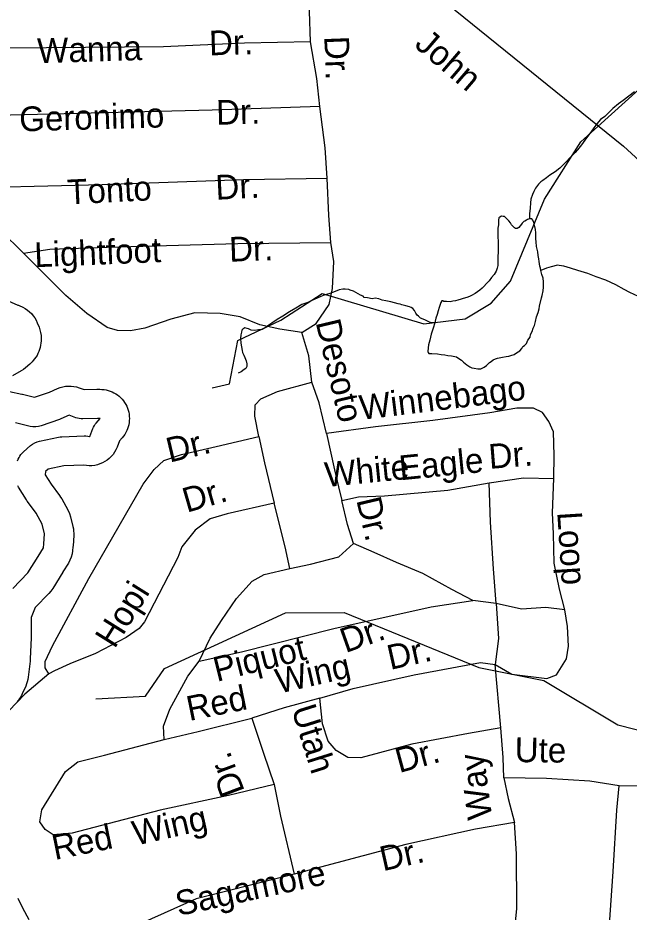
# Model space of a CAD drawing. Extents: x 2126262 to 2293712, y 749403 to 919119.
# Drawn here: x 2235993 to 2238344, y 811845 to 815280 of the extents above; entities that cross this region are included whole.
import ezdxf

# ---------------------------------------------------------------- set-up
doc = ezdxf.new("R2010")
doc.units = 0
for name, color, linetype in [('Exist Hydrographic Lake Shore', 7, 'Continuous'), ('Exist Hydrographic Misc Water Feature', 7, 'Continuous'), ('Exist Road Non-System Type 51', 7, 'Continuous'), ('Exist Road Non-System Type 51 Label', 7, 'Continuous'), ('Exist Road Secondary Type 51 Attributed', 7, 'Continuous'), ('Exist Road Secondary Type 51 Label', 7, 'Continuous')]:
    doc.layers.add(name, color=color, linetype=linetype)

msp = doc.modelspace()

# ---------------------------------------------------------------- linework, layer by layer
at = {"layer": 'Exist Hydrographic Lake Shore'}
for points in [[(2235929.9, 814204.5), (2235993.9, 814177), (2235996.1, 814176.1), (2235998.3, 814175.1), (2236012.2, 814168.4), (2236021.4, 814163.4), (2236030.1, 814157.7), (2236038.1, 814151.2), (2236045.6, 814143.9), (2236052.4, 814136), (2236058.4, 814127.5), (2236063.5, 814118.5), (2236067.9, 814109.1), (2236074.8, 814091.8), (2236078.4, 814081.6), (2236081, 814071.2), (2236082.5, 814060.5), (2236083, 814049.7), (2236083, 814047.7), (2236082.7, 814039.3), (2236081.7, 814030.9), (2236080.4, 814022.3), (2236078.9, 814014.2), (2236076.8, 814006.2), (2236074.1, 813998.4), (2236070.8, 813990.8), (2236067, 813983.5), (2236062.6, 813976.5), (2236057.8, 813969.8), (2236052.5, 813963.5), (2236048.6, 813959.2), (2236043.9, 813954.3), (2236038.9, 813949.7), (2236023.2, 813936.2), (2236014.9, 813929.7), (2236006.1, 813924), (2235972.3, 813904.5)], [(2235961.7, 813845), (2236008.2, 813834.8), (2236009.7, 813834.5), (2236011.3, 813834.1), (2236057.1, 813822.6), (2236115, 813842.9), (2236146, 813856.4), (2236155.9, 813860.2), (2236166.2, 813863), (2236176.7, 813864.9), (2236187.3, 813865.7), (2236198, 813865.6), (2236208.6, 813864.4), (2236219, 813862.2), (2236229.2, 813859.1), (2236248.1, 813852.2), (2236296.8, 813853.2), (2236297.4, 813853.2), (2236298, 813853.2), (2236308.6, 813853.3), (2236316.7, 813853.1), (2236324.7, 813852.3), (2236332.6, 813851), (2236340.4, 813849.1), (2236348.1, 813846.6), (2236355.6, 813843.6), (2236362.8, 813840), (2236369.8, 813835.9), (2236376.4, 813831.4), (2236382.8, 813826.4), (2236388.7, 813820.9), (2236394.2, 813815.1), (2236399.3, 813808.8), (2236404, 813802.2), (2236408.1, 813795.3), (2236411.8, 813788.2), (2236414.9, 813780.7), (2236417.5, 813773.1), (2236419.5, 813765.3), (2236421, 813757.4), (2236421.9, 813749.4), (2236422.2, 813741.3), (2236421.9, 813733.3), (2236421.1, 813725.2), (2236419.7, 813717.3), (2236417.7, 813709.5), (2236415.2, 813701.8), (2236412.2, 813694.4), (2236408.6, 813687.2), (2236404.5, 813680.2), (2236399.9, 813673.6), (2236394.8, 813667.3), (2236384.3, 813655.1), (2236374.7, 813630.6), (2236370.4, 813621), (2236365.2, 813611.9), (2236359.2, 813603.3), (2236352.4, 813595.2), (2236344.9, 813587.9), (2236336.8, 813581.3), (2236328, 813575.4), (2236318.8, 813570.5), (2236309.1, 813566.3), (2236299.1, 813563.2), (2236288.9, 813560.9), (2236278.4, 813559.6), (2236267.9, 813559.3), (2236257.5, 813560), (2236247.1, 813561.7), (2236170, 813558.7), (2236109.5, 813545.8), (2236100.1, 813537.5), (2236098.6, 813524.8), (2236121, 813488.4), (2236153.4, 813445.2), (2236157.9, 813438.7), (2236161.9, 813431.9), (2236185.2, 813389.6), (2236191.4, 813376.5), (2236195.8, 813362.7), (2236205, 813325.7), (2236206.8, 813317.2), (2236207.9, 813308.6), (2236208.4, 813299.9), (2236208.1, 813291.3), (2236205.6, 813252.1), (2236205.5, 813250.1), (2236205.3, 813248.1), (2236203.8, 813233.2), (2236201.9, 813220.7), (2236198.5, 813208.5), (2236193.8, 813196.7), (2236187.8, 813185.6), (2236166.9, 813151.6), (2236166.8, 813151.4), (2236166.7, 813151.2), (2236127.8, 813088.4), (2236120.8, 813078.3), (2236112.7, 813069.1), (2236059.8, 813014.8), (2236044.2, 812976.2), (2236044.2, 812902.9), (2236044.2, 812900.7), (2236044.1, 812898.5), (2236040.9, 812817.4), (2236040.7, 812813.1), (2236040.3, 812808.8), (2236033.1, 812746.8), (2236031.7, 812738.1), (2236029.7, 812729.6), (2236027.1, 812721.3), (2236023.7, 812713.2), (2236010.1, 812683.2), (2236007, 812677), (2236003.6, 812670.9), (2235999.7, 812665), (2235995.5, 812659.4), (2235990.9, 812654.1)], [(2235992.6, 813577.9), (2235994.9, 813584.4), (2235997.9, 813590.7), (2236001.3, 813596.7), (2236005.3, 813602.3), (2236009.9, 813607.6), (2236014.8, 813612.4), (2236042.6, 813636.8), (2236050.2, 813642.7), (2236058.5, 813647.5), (2236067.3, 813651.3), (2236076.6, 813653.9), (2236149.8, 813669.4), (2236156.1, 813670.4), (2236162.4, 813671), (2236247.9, 813674.3), (2236255.1, 813674.2), (2236262.3, 813673.5), (2236269.4, 813672), (2236270, 813671.8), (2236282, 813702.3), (2236284.6, 813708.1), (2236287.6, 813713.6), (2236291.1, 813718.9), (2236295, 813723.8), (2236309.7, 813740.8), (2236299.1, 813740.7), (2236243.4, 813739.6), (2236236.5, 813739.8), (2236229.7, 813740.6), (2236223, 813742), (2236216.4, 813744.1), (2236191, 813753.3), (2236158.7, 813739.2), (2236156.1, 813738.1), (2236153.5, 813737.2), (2236083.6, 813712.7), (2236073.1, 813709.9), (2236062.2, 813708.6), (2236051.4, 813708.9), (2236040.6, 813710.8), (2235984, 813725)], [(2235974.1, 813088), (2236032.1, 813147.6), (2236071, 813210.4), (2236091.9, 813244.4), (2236093.4, 813259.3), (2236095.9, 813298.4), (2236086.6, 813335.4), (2236063.4, 813377.7), (2236029.9, 813422.3), (2236027.9, 813425.1), (2236026, 813428.1), (2235996, 813476.9), (2235993, 813482.3)], [(2235993.1, 811898.3), (2236010.7, 811860.9), (2236035.3, 811815.8)]]:
    msp.add_lwpolyline(points, dxfattribs=at)
at = {"layer": 'Exist Hydrographic Misc Water Feature'}
for points in [[(2236740.9, 813859.1), (2236806.9, 813874.2), (2236838.9, 814040.9), (2237004.8, 814119.4), (2237162.9, 814221.1), (2237554.7, 814104.7), (2237712.8, 814124.4), (2237812.9, 814184.7), (2237886.9, 814268.5), (2238017.8, 814584), (2238157.8, 814804.1), (2238446.9, 815063.8)], [(2238364.7, 814996.7), (2238321.1, 814962.4), (2238303.2, 814950.2), (2238281.5, 814932), (2238249.7, 814901.8), (2238233.7, 814889.7), (2238220, 814873.6), (2238207.9, 814857.5), (2238196.2, 814841.4), (2238180.2, 814819.3), (2238160.3, 814793.2), (2238144.7, 814773.1), (2238136.7, 814763), (2238115, 814740.8), (2238102.9, 814728.7), (2238089.2, 814714.6), (2238077.1, 814702.5), (2238059.4, 814688.4), (2238049.4, 814682.3), (2238039.3, 814676.2), (2238025.6, 814666.1), (2238011.6, 814656), (2238003.6, 814649.9), (2237995.6, 814641.8), (2237987.9, 814631.8), (2237984, 814625.8), (2237977.8, 814613.7), (2237972.1, 814601.7), (2237966.1, 814583.7), (2237964.5, 814569.7), (2237962.6, 814549.7), (2237960.6, 814527.6), (2237961, 814507.7)], [(2237961, 814507.7), (2237952.8, 814505.6), (2237948.9, 814503.5), (2237942.9, 814499.5), (2237938.8, 814497.5), (2237932.9, 814491.4), (2237929.2, 814487.4), (2237925.1, 814481.4), (2237919.2, 814475.3), (2237913.2, 814471.3), (2237907.1, 814471.2), (2237903.2, 814473.2), (2237897.2, 814479.1), (2237891.1, 814485.1), (2237887, 814493.1), (2237880.8, 814501), (2237876.9, 814505), (2237871, 814510.9), (2237864.8, 814516.9), (2237858.9, 814516.8), (2237852.9, 814518.8), (2237847, 814514.8), (2237842.9, 814512.7), (2237840.8, 814502.7), (2237840.8, 814494.7), (2237841.2, 814484.7), (2237839.2, 814472.7), (2237839.4, 814460.7), (2237839.4, 814450.7), (2237839.4, 814434.7), (2237839.6, 814424.7), (2237839.6, 814410.7), (2237839.8, 814392.7), (2237839.8, 814382.8), (2237838.2, 814360.7), (2237838.2, 814342.7), (2237838.4, 814328.7), (2237836.3, 814318.7), (2237832.6, 814306.7), (2237824.6, 814294.6), (2237814.6, 814282.5), (2237804.9, 814270.5), (2237794.9, 814260.4), (2237785.1, 814248.3), (2237779.1, 814242.3), (2237769.1, 814234.2), (2237761.1, 814228.1), (2237751.2, 814222), (2237737.5, 814213.9), (2237729.5, 814209.8), (2237719.4, 814205.8), (2237705.3, 814201.7), (2237697.3, 814199.6), (2237685.4, 814195.5), (2237675.6, 814193.5), (2237665.7, 814191.3), (2237655.7, 814189.3), (2237641.7, 814191.2), (2237631.7, 814191.1), (2237627.6, 814193), (2237623.7, 814193), (2237619.6, 814187), (2237617.7, 814179), (2237613.6, 814167), (2237609.9, 814154.9), (2237605.8, 814140.9), (2237600.1, 814126.8), (2237598.1, 814114.9), (2237596.2, 814108.9)], [(2238004.5, 814310.1), (2238002.4, 814318.1), (2238000.4, 814326.1), (2237998.1, 814344), (2237996.1, 814354), (2237993.8, 814368), (2237992, 814381.9), (2237987.6, 814401.9), (2237985.6, 814419.9), (2237985.4, 814431.9), (2237985.4, 814453.9), (2237983.1, 814467.8), (2237979.2, 814483.8), (2237977, 814493.8), (2237972.9, 814503.7), (2237969, 814507.7), (2237961, 814507.7)], [(2238493.3, 814158.1), (2238473.4, 814165.9), (2238445.3, 814179.8), (2238427.5, 814187.5), (2238393.2, 814203.3), (2238379.1, 814209.2), (2238363.1, 814217.1), (2238346.9, 814224.9), (2238325, 814236.8), (2238293, 814254.4), (2238254.6, 814272.1), (2238216.7, 814285.8), (2238184.3, 814297.6), (2238146.4, 814309.2), (2238118.5, 814319), (2238092.4, 814326.8), (2238074.4, 814328.6), (2238068.2, 814330.6), (2238044.4, 814324.4), (2238026.4, 814318.2), (2238004.5, 814310.1)], [(2237596.2, 814108.9), (2237590.5, 814088.8), (2237582.7, 814064.7), (2237576.9, 814042.7), (2237572.8, 814024.7), (2237571.2, 814012.7), (2237569.1, 813998.6), (2237571.2, 813994.6), (2237573, 813990.7), (2237585.1, 813990.8), (2237607.1, 813989), (2237621.2, 813987.1), (2237635.2, 813985.2), (2237647.1, 813983.3), (2237661.2, 813981.4), (2237673.1, 813979.5), (2237679.5, 813977.5), (2237689.3, 813971.7), (2237699.3, 813965.7), (2237707.3, 813957.8), (2237719.4, 813947.9), (2237731.5, 813940), (2237739.5, 813936.1), (2237747.5, 813934.1), (2237761.7, 813932.2), (2237773.6, 813932.4), (2237785.7, 813938.4), (2237795.3, 813944.6), (2237801.5, 813950.6), (2237807.4, 813956.6), (2237813.4, 813960.7), (2237821.4, 813966.8), (2237829.3, 813970.8), (2237837.1, 813972.9), (2237857.2, 813977.1), (2237871.2, 813979.1), (2237881.2, 813981.2), (2237889.2, 813983.3), (2237901.1, 813987.4), (2237911.2, 813993.4), (2237922.9, 814001.6), (2237930.9, 814009.6), (2237935, 814017.6), (2237940.9, 814021.7), (2237948.7, 814029.7), (2237954.6, 814041.8), (2237962.6, 814053.8), (2237964.5, 814063.8), (2237970.4, 814075.9), (2237974.1, 814087.9), (2237980.1, 814098), (2237984.2, 814114), (2237987.9, 814132), (2237993.6, 814148), (2237997.7, 814162.1), (2237999.5, 814172.1), (2238007.3, 814204.2), (2238009.2, 814214.1), (2238013.1, 814232.2), (2238014.9, 814246.2), (2238014.9, 814256.2), (2238014.9, 814266.2), (2238012.7, 814280.2), (2238008.6, 814294.1), (2238006.7, 814300.1), (2238004.5, 814310.1)], [(2237596.2, 814108.9), (2237590.1, 814108.8), (2237584.1, 814108.8), (2237576.1, 814110.6), (2237568.1, 814114.6), (2237560.1, 814118.5), (2237552.1, 814122.5), (2237542.1, 814126.4), (2237534.1, 814134.3), (2237528.1, 814138.3), (2237523.8, 814146.2), (2237517.9, 814156.2), (2237511.9, 814164.1), (2237506, 814168.1), (2237499.8, 814170.1), (2237485.7, 814173.9), (2237469.7, 814177.8), (2237463.5, 814179.8), (2237455.5, 814181.6), (2237441.6, 814185.5), (2237427.7, 814189.4), (2237407.6, 814193.3), (2237393.6, 814195.2), (2237381.7, 814201), (2237367.6, 814202.9), (2237355.7, 814200.9), (2237337.6, 814204.7), (2237325.5, 814206.6), (2237321.6, 814210.6), (2237311.4, 814214.5), (2237301.3, 814220.4), (2237283.3, 814230.2), (2237271.4, 814234.1), (2237265.5, 814236.1), (2237251.3, 814238), (2237243.3, 814237.9), (2237229.4, 814235.8), (2237219.3, 814231.7), (2237203.3, 814225.6), (2237193.5, 814221.5), (2237167.6, 814213.3), (2237143.7, 814203.1), (2237121.7, 814193), (2237108, 814186.8), (2237085.8, 814178.7), (2237061.8, 814164.5), (2237038.1, 814150.3), (2237012.4, 814134.1), (2236990.5, 814121.9), (2236970.4, 814107.8), (2236958.7, 814099.7), (2236948.7, 814091.6), (2236932.7, 814083.5), (2236918.7, 814081.3), (2236904.6, 814079.2), (2236890.6, 814081.1), (2236880.6, 814085), (2236874.6, 814087), (2236866.6, 814088.9), (2236858.6, 814084.9), (2236854.5, 814080.9), (2236852.9, 814072.8), (2236850.8, 814062.8), (2236849.2, 814048.8), (2236851, 814030.8), (2236853.3, 814016.8), (2236855.4, 814002.8), (2236857.4, 813994.9), (2236861.7, 813984.9), (2236865.6, 813975), (2236871.6, 813963), (2236873.8, 813951), (2236873.8, 813941), (2236869.9, 813933), (2236864, 813929), (2236852.1, 813920.8), (2236840.2, 813914.8)], [(2236292.8, 812664.6), (2236483.7, 812673.8), (2236557.8, 812780.5), (2237022.8, 812994), (2237247.8, 812995.9), (2237765.7, 812785), (2238015.9, 812734), (2238300.7, 812564.1), (2238550.9, 812499.8), (2238908.9, 812535.1), (2239348.7, 812696.6), (2239697.7, 812873), (2240492.9, 813414.2), (2240666.8, 813482.8), (2240799.9, 813506.3), (2240899.8, 813560), (2241167, 813528.3), (2241640.8, 813639.9), (2241815.9, 813649.3), (2241957.8, 813610.3), (2242099.9, 813453.2), (2242118.8, 813269.2), (2242286.9, 813095.1), (2242437.9, 812845.9)]]:
    msp.add_lwpolyline(points, dxfattribs=at)
at = {"layer": 'Exist Road Non-System Type 51'}
for p, q in [((2237832.6, 813029.7), (2237742.6, 813041.6)), ((2237850.1, 812552.2), (2237828.4, 812795.9))]:
    msp.add_line(p, q, dxfattribs=at)
for points in [[(2237119, 815188.2), (2237114.1, 815306.2), (2237104.4, 815381.6), (2237093.2, 815424.9), (2237036, 815455.6), (2236956.4, 815457), (2236724.8, 815452.8), (2236658.5, 815457.7)], [(2237119, 815188.2), (2236864.3, 815183.3), (2236553.1, 815169.3), (2235953.7, 815164.4), (2235719.3, 815160.2)], [(2237154.6, 814940.2), (2237142.7, 815047.1), (2237119, 815188.2)], [(2237154.6, 814940.2), (2236740.8, 814925.6), (2235965.6, 814906.7), (2235781.4, 814878.8)], [(2237183.2, 814664.4), (2237175.5, 814781), (2237154.6, 814940.2)], [(2235768.3, 814619), (2235898.8, 814629.5), (2236317.4, 814640.7), (2236860.8, 814658.8), (2237183.2, 814664.4)], [(2237196.6, 814417.2), (2237188.8, 814520.5), (2237183.2, 814664.4)], [(2236015.3, 814376), (2235926, 814464), (2235849.2, 814539.4), (2235768.3, 814619)], [(2236015.3, 814376), (2236115.8, 814391.4), (2236336.3, 814399.8), (2236839.3, 814413), (2237196.6, 814417.2)], [(2237085.7, 814071.5), (2237140.1, 814106.4), (2237190.3, 814179.1), (2237202.9, 814240.5), (2237207.8, 814344.6), (2237196.6, 814417.2)], [(2237085.7, 814071.5), (2237000.5, 814084.1), (2236923.8, 814100.9), (2236848.4, 814131.6), (2236771.7, 814144.2), (2236674, 814147), (2236581.9, 814123.2), (2236482.1, 814087.6), (2236426.3, 814077.8), (2236376, 814079.2), (2236337, 814090.4), (2236258.8, 814144.9), (2236177.9, 814213.3), (2236015.3, 814376)], [(2237123.4, 813881.2), (2237112.2, 813982.1), (2237085.7, 814071.5)], [(2236919.6, 813672.4), (2236904.3, 813749.9), (2236905.7, 813793.2), (2236928, 813817), (2236992.2, 813844.9), (2237123.4, 813881.2)], [(2237179.9, 813683.9), (2237151.9, 813801.3), (2237123.4, 813881.2)], [(2238053.8, 813510.3), (2238054.9, 813598.4), (2238053.5, 813690.5), (2238035.3, 813729.7), (2238010.6, 813764.2), (2237976.4, 813780.3), (2237911.5, 813780.3), (2237808.2, 813762.8), (2237588.4, 813732.8), (2237367.9, 813709.1), (2237179.9, 813683.9)], [(2236978.9, 813416.1), (2236798.1, 813374.9), (2236732.6, 813355.3), (2236675.3, 813312), (2236623.7, 813247.8), (2236608.3, 813207.3), (2236480.7, 812959.3), (2236459.4, 812933.8), (2236409.8, 812899.6), (2236291.9, 812838.2), (2236193.2, 812798), (2236133.9, 812772.2), (2236112.9, 812760.3), (2236099, 812782.7), (2236098.3, 812807.1), (2236126.2, 812867.9), (2236266.4, 813126.2), (2236475.4, 813488.6), (2236517.7, 813544.6), (2236555, 813579.2), (2236622, 813602.9), (2236756.3, 813634), (2236919.6, 813672.4)], [(2236919.6, 813672.4), (2236941.6, 813570.8), (2236978.9, 813416.1)], [(2237179.9, 813683.9), (2237210.6, 813544.3), (2237225.9, 813478.6), (2237238.4, 813425.8)], [(2237238.4, 813425.8), (2237302.6, 813439.8), (2237403.1, 813444), (2237646.6, 813465.6), (2237805.4, 813493.9)], [(2237805.4, 813493.9), (2237937.9, 813513.5), (2238053.8, 813510.3)], [(2237832.6, 813029.7), (2237822.1, 813162.9), (2237810.9, 813343.1), (2237805.4, 813493.9)], [(2238096.4, 813006), (2238075.4, 813085.6), (2238055.2, 813185.4), (2238052.4, 813298.6), (2238049.6, 813378.2), (2238053.8, 813510.3)], [(2237284.1, 813261.4), (2237260.8, 813333.7), (2237238.4, 813425.8)], [(2237039.2, 813164.5), (2237020.7, 813248.5), (2236978.9, 813416.1)], [(2237039.2, 813164.5), (2237118.8, 813181.1), (2237227.6, 813209), (2237284.1, 813261.4)], [(2237742.6, 813041.6), (2237662.3, 813084), (2237550.7, 813145.4), (2237448.8, 813187.3), (2237363.7, 813226.5), (2237284.1, 813261.4)], [(2236690.4, 812808.3), (2236732.9, 812897), (2236776.2, 812965.5), (2236833.4, 813049.3), (2236894.8, 813116.3), (2236940.9, 813141.4), (2237039.2, 813164.5)], [(2236690.4, 812808.3), (2236853.6, 812844.6), (2237208.8, 812934.7), (2237582.1, 813017.8), (2237742.6, 813041.6)], [(2237832.6, 813029.7), (2237841, 812895.6), (2237828.4, 812795.9)], [(2238096.4, 813006), (2238023.8, 813014.3), (2237930.3, 813008.8), (2237832.6, 813029.7)], [(2237828.4, 812795.9), (2237893.3, 812759.4), (2238027.3, 812742.7), (2238065, 812756.7), (2238102.6, 812818.1), (2238111, 812867), (2238106.1, 812941.7), (2238096.4, 813006)], [(2236555.7, 812507.3), (2236552.9, 812559), (2236578, 812624.7), (2236647.1, 812751.1), (2236690.4, 812808.3)], [(2237154.4, 812666), (2237282.8, 812704.3), (2237517.2, 812756), (2237771.9, 812804.1), (2237828.4, 812795.9)], [(2236112.9, 812760.3), (2236020, 812682.3), (2235927.6, 812585.4), (2235773.7, 812449), (2235707.7, 812369.8), (2235615.4, 812211.4), (2235615.4, 812118.9)], [(2237154.4, 812666), (2237016.9, 812629), (2236892.7, 812589.9)], [(2237850.1, 812552.2), (2237725.9, 812531.3), (2237508.2, 812489.4), (2237312.1, 812437), (2237261.9, 812438.4), (2237217.2, 812464.9), (2237186.5, 812501.2), (2237164.2, 812568.3), (2237154.4, 812666)], [(2236555.7, 812507.3), (2236686.9, 812538.1), (2236892.7, 812589.9)], [(2236892.7, 812589.9), (2236937.4, 812455.8), (2236978.6, 812335)], [(2237861.9, 812360.2), (2237859.8, 812439.1), (2237850.1, 812552.2)], [(2236978.6, 812335), (2236803.4, 812292.9), (2236541, 812235.7), (2236202.6, 812148.4), (2236128.7, 812141.4), (2236098, 812162.4), (2236078.4, 812191.7), (2236085.4, 812237.8), (2236176.8, 812385.1), (2236224.3, 812421.4), (2236326.1, 812448), (2236555.7, 812507.3)], [(2238305.7, 812329.4), (2238192, 812348.3), (2238025.9, 812358.1), (2237861.9, 812360.2)], [(2237861.9, 812360.2), (2237878, 812281.3), (2237902.4, 812188.4)], [(2236978.6, 812335), (2237003.7, 812213.5), (2237055.3, 811990.7)], [(2237531.2, 810545.8), (2237515.8, 810769.3), (2237516.5, 810908.3), (2237531.9, 810965.5), (2237584.9, 811027), (2237651.9, 811073.1), (2238002.9, 811272.1), (2238166.2, 811358.7), (2238224.1, 811409.7), (2238246.4, 811482.3), (2238252, 811556.4), (2238263.8, 811741.4), (2238282, 812001.2), (2238296.6, 812236.6), (2238305.7, 812329.4)], [(2238711.8, 811131.1), (2238691.6, 811240.7), (2238702.7, 811472.6), (2238736.2, 811712.8), (2238785.1, 812228.2), (2238768.3, 812284), (2238718.1, 812331.5), (2238645.5, 812337.1), (2238536.7, 812320.4), (2238403.4, 812328), (2238305.7, 812329.4)], [(2236915.8, 811467.7), (2237043.5, 811500.5), (2237478.2, 811601.8), (2237721, 811661.8), (2237833.3, 811687.7), (2237871, 811728.2), (2237904.5, 811782.6), (2237911.5, 811856.7), (2237910.8, 812068.3), (2237902.4, 812188.4)], [(2237902.4, 812188.4), (2237753.1, 812163.2), (2237485.1, 812104.6), (2237055.3, 811990.7)], [(2237055.3, 811990.7), (2237010.7, 811978.9), (2236678.5, 811895.1), (2236469.9, 811802.2), (2236433.6, 811731), (2236435, 811652.7), (2236476.2, 811476.1), (2236485.3, 811373.4)]]:
    msp.add_lwpolyline(points, dxfattribs=at)
at = {"layer": 'Exist Road Secondary Type 51 Attributed'}
msp.add_lwpolyline([(2237783.6, 818278.7), (2237843.6, 817958.9), (2237851.9, 817805.3), (2237845, 817608.3), (2237831, 817446.3), (2237778, 817186.5), (2237730.5, 816968.6), (2237673.3, 816796.8), (2237625.9, 816704.6), (2237531, 816531.5), (2237452.8, 816369.4), (2237397, 816213), (2237352.3, 816025.8), (2237329.7, 815886.5), (2237331.4, 815789.8), (2237337, 815711.6), (2237376.1, 815611), (2237435.4, 815522.3), (2237641.9, 815336.6), (2238322.2, 814786.9), (2238445.7, 814673.1)], dxfattribs=at)

# ---------------------------------------------------------------- texts
at = {"layer": 'Exist Road Non-System Type 51 Label'}
for s, rotation, p in [('Dr.', 1.729, (2236729.8, 815136.1)), ('Wanna', 1.729, (2236069.3, 815106.1)), ('Dr.', 272.1889, (2237171.3, 815209.2)), ('Geronimo', 1.6534, (2236000, 814843.8)), ('Dr.', 1.6534, (2236757, 814869.3)), ('Tonto', 2.8337, (2236185.7, 814563.7)), ('Dr.', 2.8337, (2236755.3, 814581.4)), ('Lightfoot', 2.3349, (2236058.5, 814322.2)), ('Dr.', 2.0658, (2236807.2, 814343.3)), ('Desoto', 283.3119, (2237138, 814110.7)), ('Winnebago', 7.0271, (2237312.5, 813735.3)), ('Dr.', 13.4326, (2236576.7, 813571.3)), ('Dr.', 4.4824, (2237807, 813547.4)), ('White', 5.7003, (2237178.1, 813477.5)), ('Eagle', 5.7003, (2237463.7, 813503.5)), ('Dr.', 16.1627, (2236642.9, 813378.6)), ('Dr.', 283.3116, (2237294.3, 813427.8)), ('Loop', 273.6642, (2238067.2, 813380.8)), ('Hopi', 58.0205, (2236365.4, 812853.6)), ('Dr.', 19.4579, (2237253.3, 812839.4)), ('Piquot', 14.0496, (2236758.4, 812728.8)), ('Dr.', 12.6864, (2237425.4, 812774.8)), ('Wing', 12.7835, (2236996.7, 812683.7)), ('Red', 11.5077, (2236652.6, 812578.6)), ('Utah', 287.4498, (2237044.3, 812625.1)), ('Ute', 359.3905, (2237903.7, 812420.9)), ('Dr.', 15.1875, (2237459.7, 812378.7)), ('Dr.', 110.7752, (2236866.7, 812309.6)), ('Way', 97.6067, (2237817.7, 812207)), ('Wing', 12.7835, (2236446.3, 812099.5)), ('Red', 11.5077, (2236135.6, 812044.5)), ('Dr.', 12.6864, (2237397.2, 812001.4)), ('Sagamore', 12.1559, (2236610.7, 811829.3))]:
    msp.add_text(s, height=95, rotation=rotation, dxfattribs=at).set_placement(p)
at = {"layer": 'Exist Road Secondary Type 51 Label'}
msp.add_text('John', height=95, rotation=319.4095, dxfattribs=at).set_placement((2237514.1, 815172))

doc.saveas('drawing.dxf')
